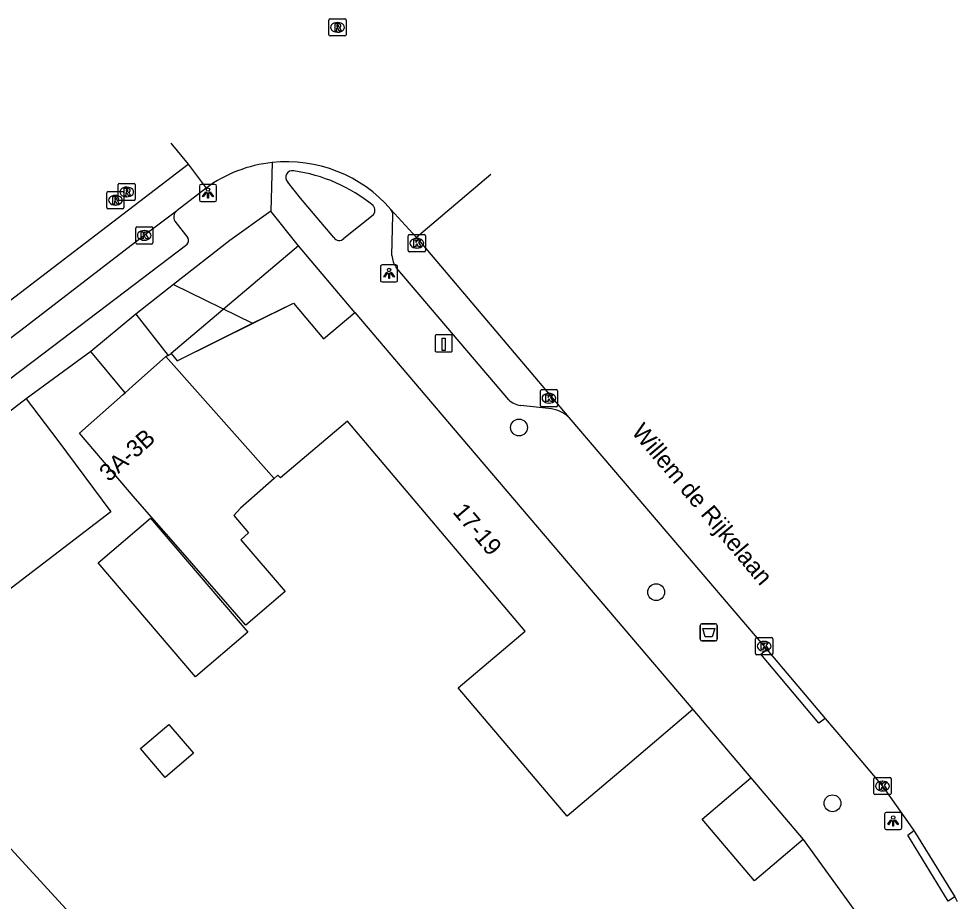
# Model space of a CAD drawing. Extents: x 159503 to 160347, y 382525 to 383272.
# Drawn here: x 159940.8 to 159995.4, y 383220.5 to 383271.9 of the extents above; entities that cross this region are included whole.
import ezdxf

# ---------------------------------------------------------------- set-up
doc = ezdxf.new("R2010")
doc.units = 0
for name, color, linetype in [('IMGEO_Afvalbak', 7, 'Continuous'), ('IMGEO_Boom', 7, 'Continuous'), ('IMGEO_Kolk', 7, 'Continuous'), ('IMGEO_Laadpaal', 7, 'Continuous'), ('IMGEO_Lichtpunt', 7, 'Continuous'), ('IMGEO_Openbare_ruimte_label', 7, 'Continuous'), ('IMGEO_Pand', 7, 'Continuous'), ('IMGEO_Pand_nummerreeks', 7, 'Continuous'), ('IMGEO_Pand_overbouw', 7, 'Continuous'), ('IMGEO_Rijbaan_lokaal_gesloten', 7, 'Continuous'), ('IMGEO_Rijbaan_lokaal_open', 7, 'Continuous'), ('IMGEO_Rioolput', 7, 'Continuous'), ('IMGEO_Voetpad_open', 7, 'Continuous')]:
    doc.layers.add(name, color=color, linetype=linetype)

msp = doc.modelspace()

# ---------------------------------------------------------------- linework, layer by layer
at = {"layer": 'IMGEO_Afvalbak'}
for p, q in [((159980.408, 383235.766), (159980.408, 383236.566)), ((159980.408, 383236.566), (159980.408, 383235.766)), ((159980.508, 383236.666), (159981.298, 383236.666)), ((159981.298, 383236.666), (159980.508, 383236.666)), ((159981.398, 383236.566), (159981.398, 383235.766)), ((159981.398, 383235.766), (159981.398, 383236.566)), ((159981.298, 383235.666), (159980.508, 383235.666)), ((159980.508, 383235.666), (159981.298, 383235.666))]:
    msp.add_line(p, q, dxfattribs=at)
msp.add_lwpolyline([(159980.551, 383236.38), (159981.255, 383236.38), (159981.106, 383235.91), (159980.7, 383235.91), (159980.551, 383236.38)], dxfattribs=at)
for centre, start, end in [((159980.508, 383236.566), 90, 180), ((159980.508, 383236.566), 90, 180), ((159981.298, 383236.566), 0, 90), ((159981.298, 383236.566), 360, 90), ((159980.508, 383235.766), 180, 270), ((159980.508, 383235.766), 180, 270), ((159981.298, 383235.766), 270, 0), ((159981.298, 383235.766), 270, 0)]:
    msp.add_arc(centre, 0.1, start, end, dxfattribs=at)
at = {"layer": 'IMGEO_Boom'}
for centre in [(159969.864, 383248.085), (159977.843, 383238.501), (159988.106, 383226.218)]:
    msp.add_circle(centre, 0.489, dxfattribs=at)
at = {"layer": 'IMGEO_Kolk'}
for p, q in [((159947.565, 383258.833), (159947.565, 383259.685)), ((159947.64, 383259.759), (159948.492, 383259.759)), ((159948.053, 383259.539), (159948.078, 383259.539)), ((159948.566, 383259.685), (159948.566, 383258.833)), ((159948.076, 383258.979), (159948.051, 383258.979)), ((159963.421, 383258.378), (159963.421, 383259.23)), ((159963.496, 383259.304), (159964.348, 383259.304)), ((159963.909, 383259.084), (159963.934, 383259.084)), ((159964.422, 383259.23), (159964.422, 383258.378)), ((159948.492, 383258.759), (159947.64, 383258.759)), ((159963.932, 383258.524), (159963.907, 383258.524)), ((159964.348, 383258.304), (159963.496, 383258.304)), ((159971.108, 383249.36), (159971.108, 383250.212)), ((159971.183, 383250.286), (159972.035, 383250.286)), ((159972.109, 383250.212), (159972.109, 383249.36)), ((159971.596, 383250.066), (159971.621, 383250.066)), ((159972.035, 383249.286), (159971.183, 383249.286)), ((159971.619, 383249.506), (159971.594, 383249.506)), ((159983.628, 383234.93), (159983.628, 383235.782)), ((159983.703, 383235.856), (159984.555, 383235.856)), ((159984.116, 383235.636), (159984.141, 383235.636)), ((159984.629, 383235.782), (159984.629, 383234.93)), ((159984.555, 383234.856), (159983.703, 383234.856)), ((159984.139, 383235.076), (159984.114, 383235.076)), ((159990.514, 383226.794), (159990.514, 383227.646)), ((159990.589, 383227.72), (159991.441, 383227.72)), ((159991.002, 383227.5), (159991.027, 383227.5)), ((159991.515, 383227.646), (159991.515, 383226.794)), ((159991.441, 383226.72), (159990.589, 383226.72)), ((159991.025, 383226.94), (159991, 383226.94))]:
    msp.add_line(p, q, dxfattribs=at)
for points in [[(159947.565, 383258.833), (159947.565, 383259.685)], [(159947.64, 383259.759), (159948.492, 383259.759)], [(159947.886, 383259.459), (159948.009, 383259.459), (159948.009, 383259.308), (159948.139, 383259.459), (159948.303, 383259.459), (159948.157, 383259.308), (159948.31, 383259.059), (159948.158, 383259.059), (159948.073, 383259.223), (159948.009, 383259.156), (159948.009, 383259.059), (159947.886, 383259.059), (159947.886, 383259.459)], [(159948.566, 383259.685), (159948.566, 383258.833)], [(159963.421, 383258.378), (159963.421, 383259.23)], [(159963.496, 383259.304), (159964.348, 383259.304)], [(159963.742, 383259.004), (159963.865, 383259.004), (159963.865, 383258.853), (159963.995, 383259.004), (159964.159, 383259.004), (159964.013, 383258.853), (159964.166, 383258.604), (159964.014, 383258.604), (159963.929, 383258.768), (159963.865, 383258.701), (159963.865, 383258.604), (159963.742, 383258.604), (159963.742, 383259.004)], [(159964.422, 383259.23), (159964.422, 383258.378)], [(159948.492, 383258.759), (159947.64, 383258.759)], [(159964.348, 383258.304), (159963.496, 383258.304)], [(159971.108, 383249.36), (159971.108, 383250.212)], [(159971.183, 383250.286), (159972.035, 383250.286)], [(159972.109, 383250.212), (159972.109, 383249.36)], [(159971.429, 383249.986), (159971.552, 383249.986), (159971.552, 383249.835), (159971.682, 383249.986), (159971.846, 383249.986), (159971.7, 383249.835), (159971.853, 383249.586), (159971.701, 383249.586), (159971.616, 383249.75), (159971.552, 383249.683), (159971.552, 383249.586), (159971.429, 383249.586), (159971.429, 383249.986)], [(159972.035, 383249.286), (159971.183, 383249.286)], [(159983.628, 383234.93), (159983.628, 383235.782)], [(159983.703, 383235.856), (159984.555, 383235.856)], [(159983.949, 383235.556), (159984.072, 383235.556), (159984.072, 383235.405), (159984.202, 383235.556), (159984.366, 383235.556), (159984.22, 383235.405), (159984.373, 383235.156), (159984.221, 383235.156), (159984.136, 383235.32), (159984.072, 383235.253), (159984.072, 383235.156), (159983.949, 383235.156), (159983.949, 383235.556)], [(159984.629, 383235.782), (159984.629, 383234.93)], [(159984.555, 383234.856), (159983.703, 383234.856)], [(159990.514, 383226.794), (159990.514, 383227.646)], [(159990.589, 383227.72), (159991.441, 383227.72)], [(159990.835, 383227.42), (159990.958, 383227.42), (159990.958, 383227.269), (159991.088, 383227.42), (159991.252, 383227.42), (159991.106, 383227.269), (159991.259, 383227.02), (159991.107, 383227.02), (159991.022, 383227.184), (159990.958, 383227.117), (159990.958, 383227.02), (159990.835, 383227.02), (159990.835, 383227.42)], [(159991.515, 383227.646), (159991.515, 383226.794)], [(159991.441, 383226.72), (159990.589, 383226.72)]]:
    msp.add_lwpolyline(points, dxfattribs=at)
for centre, start, end in [((159947.642, 383259.683), 91.552, 178.448), ((159947.642, 383259.683), 91.552, 178.448), ((159948.49, 383259.683), 1.552, 88.448), ((159948.49, 383259.683), 1.552, 88.448), ((159963.498, 383259.228), 91.552, 178.448), ((159963.498, 383259.228), 91.552, 178.448), ((159964.346, 383259.228), 1.552, 88.448), ((159964.346, 383259.228), 1.552, 88.448), ((159947.642, 383258.835), 181.552, 268.448), ((159947.642, 383258.835), 181.552, 268.448), ((159948.49, 383258.835), 271.552, 358.448), ((159948.49, 383258.835), 271.552, 358.448), ((159963.498, 383258.38), 181.552, 268.448), ((159963.498, 383258.38), 181.552, 268.448), ((159964.346, 383258.38), 271.552, 358.448), ((159964.346, 383258.38), 271.552, 358.448), ((159971.185, 383250.21), 91.552, 178.448), ((159971.185, 383250.21), 91.552, 178.448), ((159972.033, 383250.21), 1.552, 88.448), ((159972.033, 383250.21), 1.552, 88.448), ((159971.185, 383249.362), 181.552, 268.448), ((159971.185, 383249.362), 181.552, 268.448), ((159972.033, 383249.362), 271.552, 358.448), ((159972.033, 383249.362), 271.552, 358.448), ((159983.705, 383235.78), 91.552, 178.448), ((159983.705, 383235.78), 91.552, 178.448), ((159984.553, 383235.78), 1.552, 88.448), ((159984.553, 383235.78), 1.552, 88.448), ((159983.705, 383234.932), 181.552, 268.448), ((159983.705, 383234.932), 181.552, 268.448), ((159984.553, 383234.932), 271.552, 358.448), ((159984.553, 383234.932), 271.552, 358.448), ((159990.591, 383227.644), 91.552, 178.448), ((159990.591, 383227.644), 91.552, 178.448), ((159991.439, 383227.644), 1.552, 88.448), ((159991.439, 383227.644), 1.552, 88.448), ((159990.591, 383226.796), 181.552, 268.448), ((159990.591, 383226.796), 181.552, 268.448), ((159991.439, 383226.796), 271.552, 358.448), ((159991.439, 383226.796), 271.552, 358.448)]:
    msp.add_arc(centre, 0.0765, start, end, dxfattribs=at)
for centre, major_axis, ratio, start_param, end_param in [((159948.052, 383259.259), (-0.387, 0.002), 0.722429, 4.712389, 7.853982), ((159948.077, 383259.259), (-0.39, 0.002), 0.717154, 1.570796, 4.712389), ((159963.908, 383258.804), (-0.387, 0.002), 0.722429, 4.712389, 7.853982), ((159963.933, 383258.804), (-0.39, 0.002), 0.717154, 1.570796, 4.712389), ((159971.595, 383249.786), (-0.387, 0.002), 0.722429, 4.712389, 7.853982), ((159971.62, 383249.786), (-0.39, 0.002), 0.717154, 1.570796, 4.712389), ((159984.115, 383235.356), (-0.387, 0.002), 0.722429, 4.712389, 7.853982), ((159984.14, 383235.356), (-0.39, 0.002), 0.717154, 1.570796, 4.712389), ((159991.001, 383227.22), (-0.387, 0.002), 0.722429, 4.712389, 7.853982), ((159991.026, 383227.22), (-0.39, 0.002), 0.717154, 1.570796, 4.712389)]:
    msp.add_ellipse(centre, major_axis=major_axis, ratio=ratio, start_param=start_param, end_param=end_param, dxfattribs=at)
at = {"layer": 'IMGEO_Laadpaal'}
for p, q in [((159965.901, 383253.476), (159965.06, 383253.476)), ((159965.901, 383253.476), (159965.06, 383253.476)), ((159964.985, 383253.392), (159964.985, 383252.551)), ((159964.985, 383253.392), (159964.985, 383252.551)), ((159965.985, 383252.56), (159965.985, 383253.401)), ((159965.985, 383252.56), (159965.985, 383253.401)), ((159965.069, 383252.476), (159965.91, 383252.476)), ((159965.069, 383252.476), (159965.91, 383252.476))]:
    msp.add_line(p, q, dxfattribs=at)
msp.add_lwpolyline([(159965.4, 383253.289), (159965.56, 383253.289), (159965.56, 383252.556), (159965.4, 383252.556), (159965.4, 383253.289)], dxfattribs=at)
for centre, start, end in [((159965.063, 383253.398), 92.4484, 184.2845), ((159965.063, 383253.398), 92.4484, 184.2845), ((159965.907, 383253.398), 2.4484, 94.2845), ((159965.907, 383253.398), 2.4484, 94.2845), ((159965.063, 383252.554), 182.4484, 274.2845), ((159965.063, 383252.554), 182.4484, 274.2845), ((159965.907, 383252.554), 272.4484, 4.2845), ((159965.907, 383252.554), 272.4484, 4.2845)]:
    msp.add_arc(centre, 0.0779, start, end, dxfattribs=at)
at = {"layer": 'IMGEO_Lichtpunt'}
for p, q in [((159952.175, 383262.225), (159951.367, 383262.225)), ((159952.175, 383262.225), (159951.367, 383262.225)), ((159951.273, 383262.13), (159951.273, 383261.323)), ((159951.273, 383262.13), (159951.273, 383261.323)), ((159952.269, 383261.323), (159952.269, 383262.13)), ((159952.269, 383261.323), (159952.269, 383262.13)), ((159951.367, 383261.229), (159952.175, 383261.229)), ((159951.367, 383261.229), (159952.175, 383261.229)), ((159961.807, 383257.45), (159961.807, 383256.643)), ((159961.807, 383257.45), (159961.807, 383256.643)), ((159962.709, 383257.545), (159961.901, 383257.545)), ((159962.709, 383257.545), (159961.901, 383257.545)), ((159962.803, 383256.643), (159962.803, 383257.45)), ((159962.803, 383256.643), (159962.803, 383257.45)), ((159961.901, 383256.549), (159962.709, 383256.549)), ((159961.901, 383256.549), (159962.709, 383256.549)), ((159991.132, 383225.594), (159991.132, 383224.787)), ((159991.132, 383225.594), (159991.132, 383224.787)), ((159992.034, 383225.689), (159991.226, 383225.689)), ((159992.034, 383225.689), (159991.226, 383225.689)), ((159992.128, 383224.787), (159992.128, 383225.594)), ((159992.128, 383224.787), (159992.128, 383225.594)), ((159991.226, 383224.693), (159992.034, 383224.693)), ((159991.226, 383224.693), (159992.034, 383224.693))]:
    msp.add_line(p, q, dxfattribs=at)
for points in [[(159951.647, 383261.794), (159951.686, 383261.766), (159951.498, 383261.504), (159951.46, 383261.531), (159951.647, 383261.794)], [(159951.749, 383261.746), (159951.796, 383261.746), (159951.796, 383261.424), (159951.749, 383261.424), (159951.749, 383261.746)], [(159951.859, 383261.766), (159951.897, 383261.793), (159952.084, 383261.531), (159952.045, 383261.503), (159951.859, 383261.766)], [(159962.181, 383257.114), (159962.22, 383257.086), (159962.032, 383256.824), (159961.994, 383256.851), (159962.181, 383257.114)], [(159962.283, 383257.066), (159962.33, 383257.066), (159962.33, 383256.744), (159962.283, 383256.744), (159962.283, 383257.066)], [(159962.393, 383257.086), (159962.431, 383257.113), (159962.618, 383256.851), (159962.579, 383256.823), (159962.393, 383257.086)], [(159991.506, 383225.258), (159991.545, 383225.23), (159991.357, 383224.968), (159991.319, 383224.995), (159991.506, 383225.258)], [(159991.608, 383225.21), (159991.655, 383225.21), (159991.655, 383224.888), (159991.608, 383224.888), (159991.608, 383225.21)], [(159991.718, 383225.23), (159991.756, 383225.257), (159991.943, 383224.995), (159991.904, 383224.967), (159991.718, 383225.23)]]:
    msp.add_lwpolyline(points, dxfattribs=at)
for centre in [(159951.772, 383261.928), (159962.306, 383257.248), (159991.631, 383225.392)]:
    msp.add_circle(centre, 0.0994, dxfattribs=at)
for centre, start, end in [((159951.367, 383262.13), 90, 180), ((159951.367, 383262.13), 90, 180), ((159952.175, 383262.13), 0, 90), ((159952.175, 383262.13), 0, 90), ((159951.367, 383261.323), 180, 270), ((159951.367, 383261.323), 180, 270), ((159952.175, 383261.323), 270, 0), ((159952.175, 383261.323), 270, 360), ((159961.901, 383257.45), 90, 180), ((159961.901, 383257.45), 90, 180), ((159962.709, 383257.45), 0, 90), ((159962.709, 383257.45), 0, 90), ((159961.901, 383256.643), 180, 270), ((159961.901, 383256.643), 180, 270), ((159962.709, 383256.643), 270, 0), ((159962.709, 383256.643), 270, 360), ((159991.226, 383225.594), 90, 180), ((159991.226, 383225.594), 90, 180), ((159992.034, 383225.594), 0, 90), ((159992.034, 383225.594), 0, 90), ((159991.226, 383224.787), 180, 270), ((159991.226, 383224.787), 180, 270), ((159992.034, 383224.787), 270, 0), ((159992.034, 383224.787), 270, 360)]:
    msp.add_arc(centre, 0.0946, start, end, dxfattribs=at)
at = {"layer": 'IMGEO_Pand'}
for points in [[(159954.369, 383254.145), (159956.742, 383255.32), (159958.499, 383253.232), (159960.316, 383254.78)], [(159960.316, 383254.78), (159966.482, 383247.519), (159979.985, 383231.666)], [(159949.455, 383252.281), (159949.633, 383252.382), (159949.978, 383251.97), (159954.369, 383254.145)], [(159946.952, 383250.105), (159947.376, 383250.479), (159949.322, 383252.206)], [(159949.455, 383252.281), (159949.322, 383252.206)], [(159949.322, 383252.206), (159955.612, 383245.123)], [(159941.192, 383249.757), (159934.989, 383244.971)], [(159941.192, 383249.757), (159943.034, 383247.333), (159946.121, 383243.176), (159940.069, 383238.544)], [(159955.612, 383245.123), (159953.665, 383243.387), (159953.277, 383242.961), (159954.127, 383241.946), (159953.684, 383241.542), (159956.256, 383238.534), (159953.971, 383236.58), (159950.306, 383240.79), (159947.541, 383243.946), (159944.292, 383247.746), (159946.834, 383250), (159946.952, 383250.105)], [(159979.985, 383231.666), (159976.17, 383228.436), (159972.659, 383225.463), (159966.327, 383232.943), (159970.22, 383236.239), (159959.881, 383248.45), (159955.982, 383245.148), (159955.84, 383245.316), (159955.612, 383245.123)], [(159951.044, 383233.577), (159945.379, 383240.201), (159948.417, 383242.799), (159954.082, 383236.174), (159951.044, 383233.577)], [(159949.276, 383227.726), (159947.845, 383229.398), (159949.492, 383230.806), (159950.922, 383229.133), (159949.276, 383227.726)], [(159986.389, 383224.102), (159983.558, 383221.705), (159980.521, 383225.292), (159983.352, 383227.689)], [(159983.352, 383227.689), (159986.389, 383224.102)], [(159936.344, 383224.902), (159937.936, 383226.121), (159945.439, 383217.971)]]:
    msp.add_lwpolyline(points, dxfattribs=at)
at = {"layer": 'IMGEO_Pand_overbouw'}
msp.add_lwpolyline([(159957.033, 383258.661), (159949.633, 383252.382), (159949.978, 383251.97), (159956.742, 383255.32), (159958.499, 383253.232), (159960.316, 383254.78)], close=True, dxfattribs=at)
at = {"layer": 'IMGEO_Rijbaan_lokaal_gesloten'}
for points in [[(159906.328, 383229.559), (159913.257, 383234.839), (159922.547, 383241.953), (159934.232, 383250.883), (159950.623, 383263.397)], [(159951.658, 383262.016), (159949.975, 383260.706), (159949.93, 383260.671)], [(159949.93, 383260.671), (159948.318, 383259.44), (159940.88, 383253.723), (159934.9, 383249.209)]]:
    msp.add_lwpolyline(points, dxfattribs=at)
at = {"layer": 'IMGEO_Rijbaan_lokaal_open'}
for points in [[(159949.617, 383264.636), (159950.623, 383263.397)], [(159950.623, 383263.397), (159951.658, 383262.016)], [(159968.231, 383262.808), (159963.898, 383259.136)], [(159962.401, 383260.775), (159963.898, 383259.136)], [(159963.898, 383259.136), (159970.978, 383250.787), (159972.768, 383248.666)], [(159972.768, 383248.666), (159984.285, 383235.173)], [(159984.285, 383235.173), (159987.671, 383231.155)], [(159987.671, 383231.155), (159988.81, 383229.825), (159991.015, 383227.22), (159992.828, 383224.63)], [(159992.828, 383224.63), (159995.219, 383220.768)], [(159995.219, 383220.768), (159995.36, 383220.508)]]:
    msp.add_lwpolyline(points, dxfattribs=at)
for centre, radius, start, end in [((159956.355, 383255.571), 7.974, 96.0807, 126.084), ((159956.355, 383255.564), 7.982, 40.7566, 96.077)]:
    msp.add_arc(centre, radius, start, end, dxfattribs=at)
at = {"layer": 'IMGEO_Rioolput'}
for p, q in [((159958.805, 383270.938), (159958.805, 383271.79)), ((159958.88, 383271.864), (159959.732, 383271.864)), ((159959.293, 383271.644), (159959.318, 383271.644)), ((159959.806, 383271.79), (159959.806, 383270.938)), ((159959.316, 383271.084), (159959.291, 383271.084)), ((159959.732, 383270.864), (159958.88, 383270.864)), ((159946.542, 383261.361), (159946.542, 383262.213)), ((159946.617, 383262.287), (159947.469, 383262.287)), ((159947.543, 383262.213), (159947.543, 383261.361)), ((159945.881, 383260.88), (159945.881, 383261.732)), ((159945.956, 383261.806), (159946.808, 383261.806)), ((159946.882, 383261.732), (159946.882, 383260.88)), ((159947.03, 383262.067), (159947.055, 383262.067)), ((159946.369, 383261.586), (159946.394, 383261.586)), ((159947.469, 383261.287), (159946.617, 383261.287)), ((159947.053, 383261.507), (159947.028, 383261.507)), ((159946.808, 383260.806), (159945.956, 383260.806)), ((159946.392, 383261.026), (159946.367, 383261.026))]:
    msp.add_line(p, q, dxfattribs=at)
for points in [[(159958.805, 383270.938), (159958.805, 383271.79)], [(159958.88, 383271.864), (159959.732, 383271.864)], [(159959.394, 383271.562), (159959.142, 383271.564), (159959.142, 383271.164)], [(159959.32, 383271.483), (159959.266, 383271.483), (159959.266, 383271.402)], [(159959.806, 383271.79), (159959.806, 383270.938)], [(159959.142, 383271.164), (159959.266, 383271.164), (159959.266, 383271.326), (159959.277, 383271.326)], [(159959.266, 383271.402), (159959.318, 383271.402)], [(159959.324, 383271.297), (159959.395, 383271.164), (159959.535, 383271.164), (159959.47, 383271.29)], [(159959.732, 383270.864), (159958.88, 383270.864)], [(159946.542, 383261.361), (159946.542, 383262.213)], [(159946.617, 383262.287), (159947.469, 383262.287)], [(159947.543, 383262.213), (159947.543, 383261.361)], [(159945.881, 383260.88), (159945.881, 383261.732)], [(159945.956, 383261.806), (159946.808, 383261.806)], [(159947.131, 383261.985), (159946.879, 383261.987), (159946.879, 383261.587)], [(159946.879, 383261.587), (159947.003, 383261.587), (159947.003, 383261.749), (159947.014, 383261.749)], [(159946.882, 383261.732), (159946.882, 383260.88)], [(159947.057, 383261.906), (159947.003, 383261.906), (159947.003, 383261.825)], [(159947.003, 383261.825), (159947.055, 383261.825)], [(159947.061, 383261.72), (159947.132, 383261.587), (159947.272, 383261.587), (159947.207, 383261.713)], [(159946.47, 383261.504), (159946.218, 383261.506), (159946.218, 383261.106)], [(159946.218, 383261.106), (159946.342, 383261.106), (159946.342, 383261.268), (159946.353, 383261.268)], [(159946.396, 383261.425), (159946.342, 383261.425), (159946.342, 383261.344)], [(159946.342, 383261.344), (159946.394, 383261.344)], [(159946.4, 383261.239), (159946.471, 383261.106), (159946.611, 383261.106), (159946.546, 383261.232)], [(159947.469, 383261.287), (159946.617, 383261.287)], [(159946.808, 383260.806), (159945.956, 383260.806)]]:
    msp.add_lwpolyline(points, dxfattribs=at)
for centre, radius, start, end in [((159958.882, 383271.788), 0.0765, 91.552, 178.448), ((159958.882, 383271.788), 0.0765, 91.552, 178.448), ((159959.326, 383271.387), 0.0964, 77.0061, 93.1865), ((159959.34, 383271.444), 0.0378, 276.6634, 79.6772), ((159959.393, 383271.452), 0.109, 350.3612, 89.416), ((159959.391, 383271.452), 0.112, 277.5842, 350.9817), ((159959.73, 383271.788), 0.0765, 1.552, 88.448), ((159959.73, 383271.788), 0.0765, 1.552, 88.448), ((159958.882, 383270.94), 0.0765, 181.552, 268.448), ((159958.882, 383270.94), 0.0765, 181.552, 268.448), ((159959.276, 383271.273), 0.0533, 26.0293, 88.6989), ((159959.302, 383271.591), 0.19, 274.7715, 282.9687), ((159959.375, 383271.237), 0.108, 29.5134, 73.7905), ((159959.73, 383270.94), 0.0765, 271.552, 358.448), ((159959.73, 383270.94), 0.0765, 271.552, 358.448), ((159946.619, 383262.211), 0.0765, 91.552, 178.448), ((159946.619, 383262.211), 0.0765, 91.552, 178.448), ((159947.467, 383262.211), 0.0765, 1.552, 88.448), ((159947.467, 383262.211), 0.0765, 1.552, 88.448), ((159945.958, 383261.73), 0.0765, 91.552, 178.448), ((159945.958, 383261.73), 0.0765, 91.552, 178.448), ((159946.806, 383261.73), 0.0765, 1.552, 88.448), ((159946.806, 383261.73), 0.0765, 1.552, 88.448), ((159947.013, 383261.696), 0.0533, 26.0293, 88.6989), ((159947.039, 383262.014), 0.19, 274.7715, 282.9687), ((159947.063, 383261.81), 0.0964, 77.0061, 93.1865), ((159947.077, 383261.867), 0.0378, 276.6634, 79.6772), ((159947.13, 383261.875), 0.109, 350.3612, 89.416), ((159947.128, 383261.875), 0.112, 277.5842, 350.9817), ((159947.112, 383261.66), 0.108, 29.5134, 73.7905), ((159946.352, 383261.215), 0.0533, 26.0293, 88.6989), ((159946.378, 383261.533), 0.19, 274.7715, 282.9687), ((159946.402, 383261.329), 0.0964, 77.0061, 93.1865), ((159946.416, 383261.386), 0.0378, 276.6634, 79.6772), ((159946.469, 383261.394), 0.109, 350.3612, 89.416), ((159946.467, 383261.394), 0.112, 277.5842, 350.9817), ((159946.451, 383261.179), 0.108, 29.5134, 73.7905), ((159946.619, 383261.363), 0.0765, 181.552, 268.448), ((159946.619, 383261.363), 0.0765, 181.552, 268.448), ((159947.467, 383261.363), 0.0765, 271.552, 358.448), ((159947.467, 383261.363), 0.0765, 271.552, 358.448), ((159945.958, 383260.882), 0.0765, 181.552, 268.448), ((159945.958, 383260.882), 0.0765, 181.552, 268.448), ((159946.806, 383260.882), 0.0765, 271.552, 358.448), ((159946.806, 383260.882), 0.0765, 271.552, 358.448)]:
    msp.add_arc(centre, radius, start, end, dxfattribs=at)
for centre, major_axis, ratio, start_param, end_param in [((159959.292, 383271.364), (-0.387, 0.002), 0.722429, 4.712389, 7.853982), ((159959.317, 383271.364), (-0.39, 0.002), 0.717154, 1.570796, 4.712389), ((159947.029, 383261.787), (-0.387, 0.002), 0.722429, 4.712389, 7.853982), ((159947.054, 383261.787), (-0.39, 0.002), 0.717154, 1.570796, 4.712389), ((159946.368, 383261.306), (-0.387, 0.002), 0.722429, 4.712389, 7.853982), ((159946.393, 383261.306), (-0.39, 0.002), 0.717154, 1.570796, 4.712389)]:
    msp.add_ellipse(centre, major_axis=major_axis, ratio=ratio, start_param=start_param, end_param=end_param, dxfattribs=at)
at = {"layer": 'IMGEO_Voetpad_open'}
for points in [[(159955.51, 383263.501), (159955.43, 383260.661)], [(159959.092, 383259.139), (159957.148, 383261.424), (159956.409, 383262.353)], [(159955.43, 383260.661), (159953.042, 383258.968), (159949.774, 383256.4)], [(159960.316, 383254.78), (159957.033, 383258.661), (159955.43, 383260.661)], [(159949.851, 383260.09), (159950.602, 383259.124)], [(159961.373, 383260.43), (159959.666, 383259.088)], [(159962.475, 383258.082), (159962.531, 383260.443)], [(159950.537, 383258.714), (159942.234, 383252.401), (159936.639, 383248.179)], [(159969.269, 383249.701), (159962.726, 383257.385)], [(159949.774, 383256.4), (159947.582, 383254.678)], [(159949.774, 383256.4), (159954.369, 383254.145)], [(159947.582, 383254.678), (159944.951, 383252.504)], [(159947.582, 383254.678), (159949.455, 383252.281)], [(159944.951, 383252.504), (159941.192, 383249.757)], [(159946.952, 383250.105), (159944.951, 383252.504)], [(159971.585, 383249.182), (159969.962, 383249.363)], [(159987.671, 383231.155), (159987.315, 383230.885), (159983.929, 383234.885), (159984.285, 383235.173)], [(159979.985, 383231.666), (159983.352, 383227.689)], [(159995.219, 383220.768), (159994.841, 383220.529), (159992.478, 383224.359), (159992.828, 383224.63)], [(159986.389, 383224.102), (159990.005, 383219.117), (159992.305, 383219.82), (159994.09, 383212.547)]]:
    msp.add_lwpolyline(points, dxfattribs=at)
for centre, radius, start, end in [((159956.683, 383262.633), 0.392, 77.7519, 225.6465), ((159955.436, 383253.695), 9.415, 50.9207, 81.8767), ((159950.222, 383260.335), 0.445, 131.0021, 213.5116), ((159961.06, 383260.716), 0.424, 317.5642, 42.8351), ((159961.972, 383260.416), 0.56, 2.8093, 39.958), ((159950.282, 383258.965), 0.358, 315.5043, 26.4787), ((159959.396, 383259.303), 0.345, 208.3526, 321.4926), ((159963.688, 383258.125), 1.214, 182.0413, 217.5681), ((159970.072, 383250.468), 1.11, 223.6776, 264.3222), ((159971.435, 383247.224), 1.964, 47.2507, 85.6176)]:
    msp.add_arc(centre, radius, start, end, dxfattribs=at)

# ---------------------------------------------------------------- texts
at = {"layer": 'IMGEO_Openbare_ruimte_label'}
msp.add_text('Willem de Rijkelaan', height=1, rotation=310.0917, dxfattribs=at).set_placement((159976.368, 383247.799))
at = {"layer": 'IMGEO_Pand_nummerreeks'}
for s, rotation, p in [('3A-3B', 41.5469, (159946.002, 383244.878)), ('17-19', 310.2558, (159965.963, 383243.151))]:
    msp.add_text(s, height=1, rotation=rotation, dxfattribs=at).set_placement(p)

doc.saveas('drawing.dxf')
